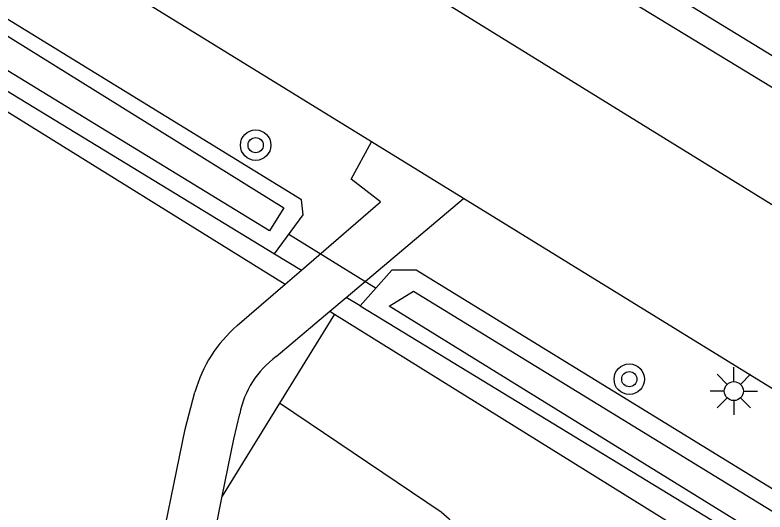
# Model space of a CAD drawing. Extents: x 128000 to 131008, y 398996 to 402500.
# Drawn here: x 129385.17 to 129404.87, y 399092.39 to 399105.45 of the extents above; entities that cross this region are included whole.
import ezdxf

# ---------------------------------------------------------------- set-up
doc = ezdxf.new("R2010")
doc.units = 0
for name, color, linetype in [('gg-knt-verharding', 7, 'Continuous'), ('gg-kntw-bovenkant insteek waterloop', 7, 'Continuous'), ('gg-kntw-waterlijn', 7, 'Continuous'), ('gg-kwrk-duiker nz buis', 7, 'Continuous'), ('gt-grn-groengrens', 7, 'Continuous'), ('gt-grn-groengrens NZ', 7, 'Continuous'), ('gt-symb-boom', 7, 'Continuous'), ('gt-symb-lichtmast', 7, 'Continuous')]:
    doc.layers.add(name, color=color, linetype=linetype)

# ---------------------------------------------------------------- blocks, each defined once
blk = doc.blocks.new('gt0-BOOM')
at = {"layer": 'gt-symb-boom'}
for radius in [0.4, 0.2]:
    blk.add_circle((0, 0), radius, dxfattribs=at)
blk = doc.blocks.new('gt0-LMAST')
at = {"layer": 'gt-symb-lichtmast'}
for p, q in [((-0.005, 0.246), (-0.005, 0.621)), ((-0.182, 0.173), (-0.447, 0.438)), ((0.172, 0.173), (0.437, 0.438)), ((-0.255, -0.004), (-0.63, -0.004)), ((-0.182, -0.181), (-0.447, -0.446)), ((0.437, -0.446), (0.172, -0.181)), ((0.245, -0.004), (0.62, -0.004)), ((-0.005, -0.254), (-0.005, -0.629))]:
    blk.add_line(p, q, dxfattribs=at)
blk.add_circle((-0.005, -0.004), 0.25, dxfattribs=at)

msp = doc.modelspace()

# ---------------------------------------------------------------- linework, layer by layer
at = {"layer": 'gg-knt-verharding'}
for p, q in [((129417.811, 399092.579), (129334.605, 399144.014)), ((129396.955, 399100.626), (129394.541, 399102.114)), ((129393.876, 399098.029), (129396.955, 399100.626)), ((129433.818, 399077.908), (129396.955, 399100.626)), ((129392.271, 399098.376), (129392.7, 399098.746)), ((129391.011, 399097.289), (129392.271, 399098.376)), ((129393.447, 399097.667), (129393.876, 399098.029)), ((129392.034, 399096.475), (129393.447, 399097.667)), ((129390.103, 399090.305), (129390.617, 399092.804))]:
    msp.add_line(p, q, dxfattribs=at)
for points in [[(129394.541, 399102.114), (129335.11, 399138.74), (129324.85, 399145.68), (129314.815, 399152.92)], [(129392.7, 399098.746), (129394.778, 399100.54), (129394, 399101.139), (129394.541, 399102.114)], [(129388.831, 399090.591), (129389.645, 399094.567), (129389.9, 399095.54)], [(129390.617, 399092.804), (129390.926, 399094.307), (129391.076, 399094.965)]]:
    msp.add_lwpolyline(points, dxfattribs=at)
for centre, radius, start, end in [((129393.391, 399094.55), 3.629, 130.9889, 164.162), ((129393.501, 399094.485), 2.472, 126.4041, 168.8107)]:
    msp.add_arc(centre, radius, start, end, dxfattribs=at)
at = {"layer": 'gg-kntw-bovenkant insteek waterloop'}
for points in [[(129423.51, 399095.287), (129422.996, 399093.599), (129422.638, 399093.241), (129422.33, 399093.19), (129408.172, 399101.651), (129368.56, 399125.749), (129344.844, 399140.667), (129319.034, 399157.84), (129318.933, 399158.761), (129319.088, 399159.222)], [(129392.703, 399100.592), (129379.432, 399108.75), (129358.046, 399122.163)], [(129357.406, 399120.377), (129363.33, 399116.651), (129391.992, 399099.178)], [(129391.992, 399099.178), (129392.746, 399100.196), (129392.703, 399100.592)], [(129395.711, 399098.743), (129395.075, 399098.741), (129394.243, 399097.805)], [(129430.34, 399077.327), (129412.962, 399088.139), (129395.711, 399098.743)], [(129394.243, 399097.805), (129413.624, 399085.99), (129429.548, 399075.996)]]:
    msp.add_lwpolyline(points, dxfattribs=at)
at = {"layer": 'gg-kntw-waterlijn'}
for points in [[(129321.096, 399158.664), (129337.208, 399148.156), (129375.865, 399123.728), (129408.243, 399104.216), (129422.87, 399095.401), (129422.069, 399094.071), (129412.13, 399100.061), (129365.694, 399128.443), (129341.93, 399143.522), (129320.334, 399157.813), (129321.096, 399158.664)], [(129358.115, 399121.621), (129392.236, 399100.385), (129391.858, 399099.777), (129359.646, 399119.492), (129357.598, 399120.79)], [(129395.642, 399098.191), (129430.149, 399077.022), (129430.053, 399076.491), (129429.587, 399076.411), (129395.005, 399097.802), (129395.642, 399098.191)]]:
    msp.add_lwpolyline(points, dxfattribs=at)
at = {"layer": 'gg-kwrk-duiker nz buis'}
msp.add_line((129392.369, 399099.687), (129394.659, 399098.273), dxfattribs=at)
at = {"layer": 'gt-grn-groengrens'}
for p, q in [((129378.685, 399106.816), (129392.271, 399098.376)), ((129391.992, 399099.178), (129392.7, 399098.746)), ((129393.447, 399097.667), (129393.568, 399097.591)), ((129393.568, 399097.591), (129392.122, 399095.246)), ((129393.568, 399097.591), (129413.969, 399084.902)), ((129392.122, 399095.246), (129390.617, 399092.804)), ((129396.372, 399092.388), (129392.122, 399095.246))]:
    msp.add_line(p, q, dxfattribs=at)
msp.add_arc((129393.009, 399088.54), 5.11, 359.4361, 48.8457, dxfattribs=at)
at = {"layer": 'gt-grn-groengrens NZ'}
msp.add_line((129394.243, 399097.805), (129393.876, 399098.029), dxfattribs=at)

# ---------------------------------------------------------------- block references
at = {"layer": 'gt-symb-boom'}
for p in [(129391.495, 399102.031), (129401.309, 399095.879)]:
    msp.add_blockref('gt0-BOOM', p, dxfattribs=at)
at = {"layer": 'gt-symb-lichtmast'}
msp.add_blockref('gt0-LMAST', (129404.06, 399095.57), dxfattribs=at)

doc.saveas('drawing.dxf')
